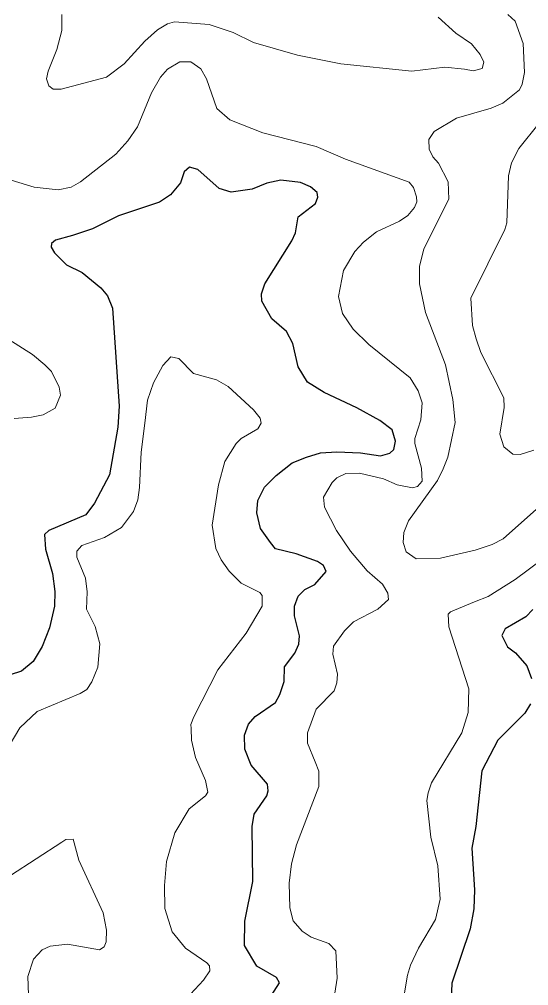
# Model space of a CAD drawing. Extents: x 294.2 to 320.3, y 7482.7 to 7510.7.
# Drawn here: x 307.378 to 308.278, y 7493.663 to 7495.369 of the extents above; entities that cross this region are included whole.
import ezdxf

# ---------------------------------------------------------------- set-up
doc = ezdxf.new("R2010")
doc.units = 0
doc.header["$LTSCALE"] = 0.032
doc.layers.add('1', color=7, linetype='Continuous', lineweight=25)
doc.layers.add('2', color=7, linetype='Continuous', lineweight=13)

msp = doc.modelspace()

# ---------------------------------------------------------------- linework, layer by layer
at = {"layer": '1'}
for points in [[(307.9096, 7494.6042), (307.9387, 7494.6058), (307.9803, 7494.6042), (308.0157, 7494.5987), (308.0322, 7494.6034), (308.0393, 7494.6097), (308.0425, 7494.6246), (308.0362, 7494.6443), (308.0149, 7494.6608), (307.9743, 7494.6836), (307.9165, 7494.7103), (307.8871, 7494.7289), (307.8705, 7494.7557), (307.8609, 7494.7972), (307.85, 7494.8183), (307.8239, 7494.8406), (307.806, 7494.8719), (307.8054, 7494.8847), (307.8117, 7494.9026), (307.8593, 7494.9784), (307.8656, 7494.9925), (307.8703, 7495.0208), (307.9009, 7495.0444), (307.9049, 7495.0554), (307.9041, 7495.0633), (307.8919, 7495.0735), (307.8746, 7495.0814), (307.84, 7495.0853), (307.8148, 7495.0798), (307.7889, 7495.0696), (307.7523, 7495.0641), (307.7311, 7495.0704), (307.6934, 7495.1042), (307.6784, 7495.1082), (307.669, 7495.1003), (307.6627, 7495.0806), (307.645, 7495.0594), (307.6254, 7495.0468), (307.553, 7495.0224), (307.5069, 7494.9996), (307.4719, 7494.9875), (307.442, 7494.9796), (307.4349, 7494.9733), (307.4342, 7494.967), (307.4397, 7494.9568), (307.4609, 7494.9356), (307.4888, 7494.9222), (307.5218, 7494.8954), (307.5336, 7494.8813), (307.5423, 7494.8593), (307.554, 7494.6864), (307.5516, 7494.6494), (307.5369, 7494.5653), (307.5109, 7494.515), (307.4952, 7494.4945), (307.4299, 7494.467), (307.4221, 7494.4599), (307.4239, 7494.434), (307.4365, 7494.3908), (307.4408, 7494.3593), (307.44, 7494.3333), (307.4314, 7494.2948), (307.418, 7494.2618), (307.4023, 7494.2358), (307.3818, 7494.2185), (307.3614, 7494.2122)], [(307.7974, 7494.498), (307.799, 7494.5201), (307.8108, 7494.5436), (307.8313, 7494.5641), (307.8598, 7494.5861), (307.8852, 7494.5963), (307.9096, 7494.6042)], [(307.8225, 7493.6453), (307.8374, 7493.6682), (307.8319, 7493.6776), (307.7973, 7493.698), (307.7757, 7493.7342), (307.7764, 7493.7774), (307.7906, 7493.8474), (307.7894, 7493.9441), (307.7925, 7493.9661), (307.8153, 7493.9984), (307.8177, 7494.007), (307.8165, 7494.0188), (307.7874, 7494.0526), (307.7764, 7494.0809), (307.7756, 7494.1053), (307.7827, 7494.125), (307.7945, 7494.1383), (307.8301, 7494.163), (307.838, 7494.1772), (307.8454, 7494.2), (307.8462, 7494.226), (307.8643, 7494.2504), (307.8714, 7494.2661), (307.8729, 7494.281), (307.8639, 7494.3164), (307.8639, 7494.333), (307.8702, 7494.351), (307.8819, 7494.3628), (307.9, 7494.3715), (307.9197, 7494.3943), (307.915, 7494.4053), (307.9048, 7494.4124), (307.867, 7494.4257), (307.8301, 7494.4344), (307.8218, 7494.4454), (307.8037, 7494.4705), (307.7974, 7494.498)], [(308.2849, 7494.3273), (308.2723, 7494.3147), (308.2362, 7494.2935), (308.2299, 7494.2817), (308.2401, 7494.2612), (308.2545, 7494.251), (308.2742, 7494.2282), (308.2828, 7494.2054)], [(308.2805, 7494.1606), (308.2705, 7494.1441), (308.2229, 7494.0969), (308.1946, 7494.0427), (308.184, 7493.9444), (308.1769, 7493.9058), (308.182, 7493.8327), (308.1805, 7493.7989), (308.1742, 7493.7635), (308.1416, 7493.6677), (308.1392, 7493.6103)]]:
    msp.add_lwpolyline(points, dxfattribs=at)
at = {"layer": '2'}
for points in [[(307.4529, 7495.3776), (307.4529, 7495.3495), (307.4439, 7495.3163), (307.4286, 7495.278), (307.4261, 7495.264), (307.4299, 7495.2518), (307.4376, 7495.246), (307.4517, 7495.246), (307.5321, 7495.2671), (307.5633, 7495.2907), (307.5997, 7495.331), (307.6221, 7495.3507), (307.6393, 7495.3616), (307.6521, 7495.3648)], [(307.6521, 7495.3648), (307.7134, 7495.3604), (307.7556, 7495.3463), (307.7913, 7495.3284), (307.8692, 7495.306), (307.9458, 7495.2907), (308.071, 7495.278)], [(308.2912, 7494.5048), (308.2325, 7494.4524), (308.2133, 7494.4422), (308.1833, 7494.432), (308.1221, 7494.418), (308.0786, 7494.4167), (308.0614, 7494.4294), (308.0556, 7494.4454), (308.0569, 7494.4633), (308.0652, 7494.4837), (308.1163, 7494.5552), (308.1265, 7494.5757), (308.1348, 7494.5961), (308.1475, 7494.6574), (308.1437, 7494.6983), (308.1309, 7494.7596), (308.0952, 7494.8515), (308.085, 7494.9026), (308.085, 7494.9332), (308.0926, 7494.9639), (308.1367, 7495.052), (308.1354, 7495.0826), (308.1182, 7495.1151), (308.108, 7495.1266), (308.1016, 7495.1401), (308.101, 7495.1573), (308.1105, 7495.1714), (308.1501, 7495.195), (308.2114, 7495.2122), (308.2319, 7495.2212), (308.2612, 7495.2448), (308.2663, 7495.255), (308.2701, 7495.2754), (308.2676, 7495.3265), (308.2535, 7495.3661), (308.2408, 7495.3776)], [(308.071, 7495.278), (308.1297, 7495.285), (308.1642, 7495.2812), (308.1795, 7495.2786), (308.1954, 7495.2824), (308.1986, 7495.2939), (308.1916, 7495.3074), (308.1763, 7495.3258), (308.1489, 7495.345), (308.1176, 7495.3731)], [(308.0684, 7494.7365), (307.995, 7494.7953), (307.9675, 7494.8221), (307.949, 7494.8502), (307.9414, 7494.8802), (307.9503, 7494.9256), (307.9707, 7494.9594), (307.986, 7494.976), (308.009, 7494.9939), (308.0493, 7495.013), (308.0639, 7495.0232), (308.076, 7495.0373), (308.0799, 7495.0469), (308.0793, 7495.0558), (308.0742, 7495.0724), (308.0665, 7495.082), (307.9541, 7495.1222), (307.9024, 7495.1445), (307.8079, 7495.1688), (307.7498, 7495.1918), (307.7268, 7495.2116), (307.7083, 7495.264), (307.6987, 7495.2818), (307.6809, 7495.294), (307.6611, 7495.294), (307.6393, 7495.2812), (307.6272, 7495.2671), (307.6112, 7495.2397), (307.5864, 7495.1797), (307.5698, 7495.1548), (307.5481, 7495.1311), (307.4861, 7495.0826), (307.4695, 7495.073), (307.4465, 7495.0685), (307.4038, 7495.073), (307.3635, 7495.0851)], [(308.2868, 7494.6088), (308.2625, 7494.6012), (308.2497, 7494.6018), (308.2338, 7494.6146), (308.2267, 7494.637), (308.2344, 7494.6842), (308.2338, 7494.7008), (308.1929, 7494.7813), (308.1846, 7494.8055), (308.1782, 7494.8285), (308.1756, 7494.877), (308.2357, 7494.9983), (308.2389, 7495.0098), (308.242, 7495.0928), (308.2471, 7495.1158), (308.2599, 7495.1414), (308.3321, 7495.2308)], [(307.3591, 7494.8042), (307.4012, 7494.7774), (307.4229, 7494.7595), (307.4344, 7494.7474), (307.4485, 7494.72), (307.4503, 7494.7059), (307.4414, 7494.6829), (307.4197, 7494.6708), (307.3993, 7494.667), (307.3687, 7494.6644)], [(307.3597, 7494.0866), (307.3788, 7494.1185), (307.4095, 7494.1472), (307.4855, 7494.1792), (307.497, 7494.1862), (307.5059, 7494.1996), (307.5167, 7494.2258), (307.52, 7494.2667), (307.5116, 7494.2973), (307.4963, 7494.3279), (307.4976, 7494.3586), (307.495, 7494.3829), (307.4797, 7494.4199), (307.4797, 7494.4301), (307.488, 7494.4403), (307.5283, 7494.4543), (307.5583, 7494.4722), (307.5793, 7494.5003), (307.587, 7494.5208), (307.5902, 7494.5425), (307.5933, 7494.605), (307.5997, 7494.6561), (307.6042, 7494.697), (307.6151, 7494.7276), (307.6311, 7494.7583), (307.6457, 7494.7736), (307.6598, 7494.7704), (307.6853, 7494.7442), (307.7262, 7494.7327), (307.7466, 7494.7212), (307.7913, 7494.6797), (307.8034, 7494.665), (307.8053, 7494.6561), (307.799, 7494.6465), (307.7696, 7494.6293), (307.7606, 7494.6203)], [(308.0882, 7494.577), (308.0767, 7494.6204), (308.0767, 7494.6293), (308.0869, 7494.6625), (308.0895, 7494.6925), (308.0824, 7494.7136), (308.0684, 7494.7365)], [(307.7606, 7494.6203), (307.7409, 7494.5884), (307.7294, 7494.5476), (307.7185, 7494.4761), (307.7249, 7494.4352), (307.7345, 7494.4148), (307.7485, 7494.3949)], [(307.935, 7493.6499), (307.9394, 7493.6767), (307.9369, 7493.7246), (307.9247, 7493.738), (307.8935, 7493.7488), (307.8775, 7493.7597), (307.8615, 7493.7775), (307.8558, 7493.8006), (307.8545, 7493.844), (307.8584, 7493.8785), (307.8673, 7493.9117), (307.9069, 7494.0151), (307.9069, 7494.0419), (307.9005, 7494.0585), (307.887, 7494.0917), (307.887, 7494.1096), (307.9024, 7494.1517), (307.9337, 7494.1836), (307.9388, 7494.1977), (307.9401, 7494.213), (307.9317, 7494.2488), (307.933, 7494.2628), (307.9522, 7494.2896), (307.9682, 7494.3056), (308.011, 7494.3279), (308.0301, 7494.3451), (308.0288, 7494.356), (308.0193, 7494.372), (307.9924, 7494.3956), (307.9631, 7494.4301), (307.9381, 7494.4671), (307.9171, 7494.508), (307.9151, 7494.5259), (307.9305, 7494.5514), (307.9388, 7494.5597), (307.9548, 7494.5674), (307.979, 7494.568), (308.0212, 7494.5578), (308.0454, 7494.5475), (308.0723, 7494.5424), (308.0812, 7494.5444), (308.0895, 7494.5539), (308.0882, 7494.577)], [(308.3276, 7494.4352), (308.2536, 7494.3803), (308.2063, 7494.3503), (308.1821, 7494.3407), (308.1393, 7494.3234), (308.1355, 7494.319), (308.1367, 7494.2966), (308.1718, 7494.1875), (308.1705, 7494.1453), (308.1597, 7494.1096), (308.1061, 7494.0215), (308.1003, 7494.0036), (308.0977, 7493.9902), (308.1048, 7493.9257), (308.1169, 7493.8746), (308.1214, 7493.8159), (308.1131, 7493.7801), (308.0831, 7493.7297), (308.0691, 7493.6997), (308.0633, 7493.6818), (308.0492, 7493.5975)], [(307.7485, 7494.3949), (307.7696, 7494.3739), (307.8028, 7494.3573), (307.8066, 7494.3522), (307.8066, 7494.333), (307.7785, 7494.2858), (307.7287, 7494.2207), (307.686, 7494.1377), (307.6809, 7494.1242), (307.6815, 7494.1172), (307.6821, 7494.0968), (307.6891, 7494.0662), (307.707, 7494.0253), (307.7108, 7494.0049), (307.707, 7493.9984), (307.6777, 7493.9755), (307.6528, 7493.9334), (307.638, 7493.8823), (307.6342, 7493.8401), (307.6349, 7493.7993), (307.6477, 7493.7584), (307.6712, 7493.7297), (307.7089, 7493.7035), (307.7135, 7493.6986), (307.7141, 7493.6895), (307.7032, 7493.6729), (307.6266, 7493.5905)], [(307.3941, 7493.6473), (307.3929, 7493.6793), (307.4031, 7493.7099), (307.4184, 7493.7265), (307.4325, 7493.7328), (307.4631, 7493.7367), (307.5193, 7493.7265), (307.5276, 7493.7316), (307.5314, 7493.7405), (307.5321, 7493.761), (307.5257, 7493.7916), (307.4829, 7493.8848), (307.4727, 7493.9218), (307.4599, 7493.9212), (307.4529, 7493.9167), (307.3623, 7493.858)]]:
    msp.add_lwpolyline(points, dxfattribs=at)

doc.saveas('drawing.dxf')
